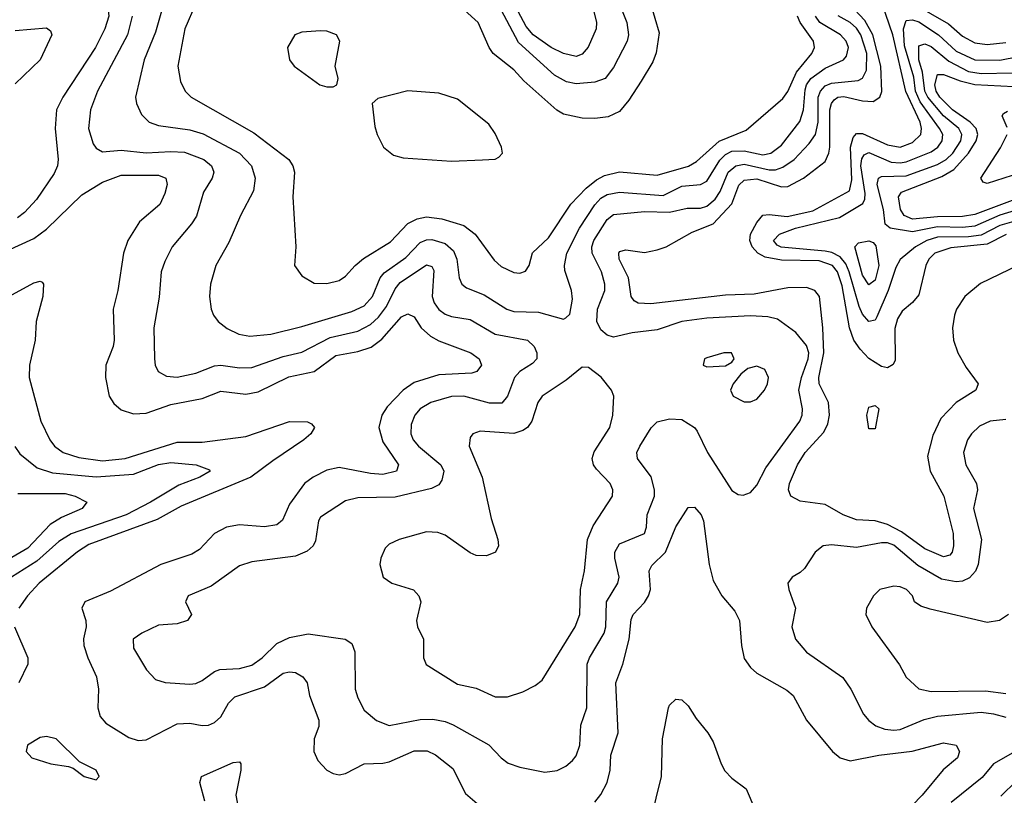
# Model space of a CAD drawing. Header units: inches. Extents: x 1308407 to 1441228, y 959628 to 1036311.
# Tile 522 of 656: x 1412884 to 1416045, y 974469 to 976959. Entities that reach past the tile are written whole.
import ezdxf

# ---------------------------------------------------------------- set-up
doc = ezdxf.new("R2010")
doc.units = ezdxf.units.IN
doc.header["$MEASUREMENT"] = 0
doc.layers.add('B4917', color=7, linetype='Continuous')

msp = doc.modelspace()

# ---------------------------------------------------------------- linework, layer by layer
at = {"layer": 'B4917', "color": 5}
for points, elevation in [([(1412856.3, 977230), (1412895.4, 977150), (1412930, 977123.9), (1413070, 977083.9), (1413119.6, 977059.6), (1413150, 977035.1), (1413166.2, 977010), (1413170.4, 976970), (1413157.2, 976930), (1413127.3, 976870), (1413022.5, 976710), (1413002.7, 976670), (1412997.9, 976610), (1413007.7, 976510), (1413005.5, 976490), (1412994.6, 976465.4), (1412938.3, 976381.7), (1412899.5, 976340.5), (1412876.8, 976323.2)], 2920), ([(1413363.4, 977070), (1413320.6, 976919.4), (1413284.1, 976830), (1413256.5, 976710), (1413259.1, 976690), (1413274.8, 976654.8), (1413300.3, 976630), (1413330, 976619.5), (1413430, 976605.7), (1413473, 976593), (1413590.3, 976530.3), (1413628.3, 976490), (1413640.7, 976450), (1413635, 976410), (1413592.6, 976330), (1413556.1, 976243.9), (1413513.8, 976170), (1413496.3, 976110), (1413493.2, 976070), (1413499.1, 976030), (1413506.7, 976010), (1413520.9, 975990), (1413550, 975967.3), (1413588, 975950), (1413622.8, 975942.8), (1413690, 975949.6), (1413790, 975973.7), (1413950, 976022.1), (1413990, 976040.9), (1414017.2, 976070), (1414041.8, 976130), (1414054.1, 976145.9), (1414124.1, 976195.9), (1414170, 976243.5), (1414190, 976252.2), (1414206.7, 976253.3), (1414250, 976240.9), (1414276.6, 976216.6), (1414288, 976190), (1414295.1, 976130), (1414303.8, 976110), (1414318.4, 976098.4), (1414375.5, 976075.5), (1414448.1, 976030), (1414470, 976021.9), (1414550, 976019.6), (1414630, 975997.7), (1414637.8, 976002.2), (1414650, 976014), (1414658.4, 976061.6), (1414655.1, 976090), (1414634.3, 976154.3), (1414632.7, 976170), (1414640.6, 976210), (1414680.8, 976290), (1414730, 976365), (1414750, 976385.8), (1414770, 976398.1), (1414810, 976405.4), (1414950, 976394.4), (1415010, 976424.4), (1415069.6, 976430.4), (1415090, 976441), (1415131.6, 976508.4), (1415150, 976526.5), (1415170, 976536.4), (1415210, 976537.6), (1415270, 976524.9), (1415295.4, 976530), (1415330, 976556.3), (1415388.2, 976631.8), (1415400.5, 976670), (1415405.9, 976734.1), (1415410.2, 976750), (1415423.2, 976770), (1415470, 976803.5), (1415528.4, 976830), (1415537.8, 976842.2), (1415544.3, 976870), (1415537.6, 976890), (1415519.3, 976910), (1415452.4, 976950), (1415439, 976970)], 2960), ([(1414707.2, 977070), (1414735.9, 976950), (1414734.6, 976930), (1414709.3, 976870.7), (1414690, 976847.9), (1414670, 976841.3), (1414630, 976849.9), (1414590, 976869.9), (1414532.2, 976910), (1414510, 976937.3), (1414450, 977050.7)], 2940), ([(1414793.2, 977050), (1414833.5, 976950), (1414838.4, 976910), (1414833.7, 976890), (1414790, 976805.3), (1414763.2, 976770), (1414730, 976758.1), (1414670, 976753.5), (1414639, 976759), (1414600.7, 976780.7), (1414485.8, 976885.8), (1414430.1, 976990.1)], 2960), ([(1413449.3, 977010.7), (1413414.2, 976930), (1413392.1, 976810), (1413401, 976761), (1413415.4, 976730), (1413434.7, 976710), (1413635.6, 976595.6), (1413747.8, 976510), (1413761.3, 976490), (1413766.7, 976470), (1413760.8, 976390), (1413770.3, 976230), (1413766.7, 976170), (1413790, 976137.1), (1413830, 976113.7), (1413870, 976111.6), (1413910, 976122), (1413930, 976135.6), (1413960.8, 976170), (1413987.9, 976192.1), (1414074.3, 976245.7), (1414130, 976305.1), (1414159.9, 976320.1), (1414190, 976325.6), (1414239.8, 976319.8), (1414310, 976298.3), (1414345.9, 976270), (1414407.4, 976187.4), (1414430, 976166.8), (1414470, 976147.1), (1414490, 976145.2), (1414508.1, 976151.9), (1414519.8, 976170), (1414529.9, 976210.1), (1414581.6, 976258.4), (1414653.7, 976366.3), (1414702.2, 976417.8), (1414735.3, 976444.7), (1414761.4, 976458.6), (1414809.9, 976470.1), (1414930, 976459.5), (1415031.2, 976488.9), (1415056.4, 976503.6), (1415130, 976569.5), (1415215.8, 976604.2), (1415333.6, 976706.4), (1415350, 976727.9), (1415377.4, 976790), (1415426.4, 976850), (1415435.1, 976870), (1415431.8, 976890), (1415389.4, 976950), (1415380.6, 976970)], 2980), ([(1414909.5, 977010.5), (1414936.5, 976916.5), (1414927.6, 976852.4), (1414916.6, 976823.4), (1414878.7, 976761.3), (1414839.7, 976700.3), (1414810, 976664.2), (1414773.3, 976646.7), (1414730, 976642.1), (1414690, 976643), (1414630, 976656.1), (1414608.7, 976668.8), (1414502.7, 976762.7), (1414470, 976797.5), (1414404.6, 976850), (1414391.6, 976870), (1414356.3, 976950), (1414312.3, 976990)], 2980), ([(1416090, 976170.8), (1415968.4, 976111.6), (1415917.5, 976070), (1415891, 976030), (1415884.4, 976010), (1415878.7, 975970), (1415881.7, 975930), (1415895.4, 975890), (1415922.5, 975842.5), (1415960.3, 975790), (1415953.4, 975770), (1415890, 975729.9), (1415841.5, 975678.5), (1415815.3, 975624.7), (1415797.8, 975557.8), (1415806.3, 975510), (1415850.7, 975430), (1415880.3, 975310), (1415882.1, 975270), (1415876.9, 975250), (1415870, 975240.2), (1415850, 975235.1), (1415790, 975260.8), (1415715.2, 975315.2), (1415670, 975338.8), (1415630, 975350.6), (1415570, 975353.7), (1415527.8, 975370), (1415470, 975403.2), (1415390, 975413.1), (1415359.1, 975430), (1415351.7, 975450), (1415355.5, 975470), (1415380.9, 975530), (1415405.7, 975570), (1415465.2, 975634.8), (1415478.2, 975661.8), (1415484, 975690), (1415480.1, 975730), (1415450.5, 975790), (1415449.7, 975810), (1415465.1, 975890), (1415462.6, 975970), (1415451.6, 976070), (1415436.1, 976090), (1415410, 976099.3), (1415350, 976098.1), (1415241.7, 976078.3), (1415150, 976074.5), (1414910, 976046.4), (1414870, 976048.8), (1414856.7, 976056.7), (1414846.5, 976070), (1414838, 976130), (1414808.8, 976190), (1414807.5, 976210), (1414810, 976214.7), (1414830, 976220.3), (1414890, 976211.9), (1414930, 976220.2), (1414959.8, 976230), (1415042.9, 976277.1), (1415110, 976303.5), (1415170, 976367.8), (1415192.5, 976427.5), (1415210, 976443.7), (1415250, 976447.8), (1415330, 976422.7), (1415350, 976423.7), (1415399.9, 976450), (1415470, 976503.7), (1415481.7, 976530), (1415484.3, 976550), (1415485, 976670), (1415489.6, 976690.4), (1415498.5, 976701.5), (1415510, 976710.3), (1415530, 976712.4), (1415590, 976698.6), (1415623.5, 976696.5), (1415645.6, 976710), (1415651.5, 976728.5), (1415648.1, 976810), (1415622.9, 976910), (1415596.7, 976956.7), (1415547, 977010)], 2920), ([(1416050.5, 976269.5), (1415990, 976238.5), (1415873.4, 976226.6), (1415822.1, 976210), (1415802.5, 976190), (1415793.2, 976170), (1415770, 976076.2), (1415750, 976051.1), (1415716.5, 976023.5), (1415701.4, 975998.6), (1415692.8, 975967.2), (1415694.1, 975865.9), (1415688.2, 975851.8), (1415670, 975841.5), (1415650, 975845.7), (1415610, 975871.8), (1415581.6, 975901.6), (1415562.2, 975930), (1415547.3, 975970), (1415524.1, 976104.1), (1415508.8, 976150), (1415493.6, 976170), (1415450, 976184.4), (1415330, 976186.9), (1415276.6, 976196.6), (1415253.2, 976210), (1415235.4, 976230), (1415228.3, 976250), (1415229.6, 976270), (1415250, 976308), (1415270, 976331.3), (1415290, 976333.5), (1415347.4, 976327.4), (1415430, 976345.1), (1415547.9, 976410), (1415555.3, 976444.7), (1415550.7, 976549.3), (1415559.1, 976580.9), (1415570, 976594.1), (1415590, 976593.1), (1415670, 976557.3), (1415710, 976549.8), (1415750, 976564.5), (1415776.3, 976590), (1415779, 976610), (1415774.4, 976630), (1415728.9, 976728.9), (1415687.1, 976910), (1415652.8, 977010)], 2880), ([(1415750, 977012.3), (1415865.2, 976945.2), (1415910, 976905.9), (1415950, 976884.7), (1415990, 976879.2), (1416050, 976885.2)], 2880), ([(1413244.9, 976970), (1413230.6, 976910), (1413133.8, 976730), (1413112, 976670), (1413105.6, 976610), (1413120.5, 976560.5), (1413130, 976546.3), (1413150, 976534.7), (1413210, 976540.1), (1413290, 976531.3), (1413370, 976536.3), (1413413.7, 976533.7), (1413475.8, 976510), (1413499.8, 976490), (1413507.4, 976470), (1413502.5, 976450), (1413474.8, 976405.2), (1413451.8, 976328.2), (1413436.3, 976303.7), (1413374.3, 976230), (1413350, 976183), (1413338.8, 976150), (1413332, 976068), (1413314.8, 975970), (1413316.9, 975870), (1413319.7, 975850), (1413328.9, 975830), (1413355.2, 975815.2), (1413390, 975811.5), (1413450, 975824.7), (1413510, 975847.8), (1413530, 975849.7), (1413590, 975841.4), (1413630, 975843), (1413730, 975877.7), (1413790, 975891.3), (1413881.4, 975938.5), (1413970, 975959.1), (1414010, 975980.8), (1414035.9, 976004.1), (1414061.7, 976038.3), (1414090, 976095.5), (1414105.1, 976114.9), (1414190, 976171.6), (1414207.1, 976167), (1414213.6, 976153.6), (1414207.8, 976070), (1414214.7, 976050), (1414230, 976028.4), (1414250, 976013.7), (1414270, 976006), (1414330, 975996.6), (1414410, 975949.2), (1414513.8, 975930), (1414536.1, 975910), (1414544.1, 975890), (1414544.1, 975875.9), (1414543.8, 975870), (1414530, 975855.7), (1414490, 975829.3), (1414472.2, 975810), (1414449.7, 975750.3), (1414432.1, 975727.9), (1414392, 975728), (1414310, 975750.3), (1414270.5, 975749.5), (1414204, 975730), (1414170.2, 975710), (1414152.6, 975690), (1414140.9, 975659.1), (1414139.8, 975630), (1414147.7, 975610), (1414164.5, 975590), (1414236, 975530), (1414245.6, 975510), (1414239.2, 975480.8), (1414230, 975466), (1414206.1, 975453.9), (1414090, 975426.3), (1413970, 975424), (1413930, 975414.1), (1413850, 975361.7), (1413843, 975350), (1413834.3, 975285.7), (1413826.4, 975270), (1413807.5, 975252.5), (1413770, 975236.5), (1413630, 975219), (1413590, 975205.8), (1413499.1, 975140.9), (1413425.3, 975110), (1413417, 975090), (1413435.5, 975050), (1413423, 975030), (1413390, 975019.3), (1413330, 975015), (1413276, 974990), (1413248.9, 974970), (1413250, 974942), (1413291.9, 974871.9), (1413320.5, 974840.5), (1413351.2, 974831.2), (1413430, 974826.4), (1413450, 974828.4), (1413470, 974837.3), (1413510, 974866.4), (1413526.9, 974873.1), (1413590, 974876.3), (1413630, 974887.3), (1413662.2, 974910), (1413710, 974956.5), (1413750, 974975.5), (1413810, 974988), (1413929.3, 974970.7), (1413950, 974956.3), (1413960.3, 974930), (1413961.6, 974810), (1413970, 974782), (1413990, 974742.4), (1414029.2, 974709.2), (1414070, 974693.8), (1414170, 974712.6), (1414210, 974713.3), (1414250, 974706.3), (1414275.9, 974695.9), (1414390, 974631.2), (1414430, 974589.1), (1414452.4, 974572.4), (1414490, 974559.7), (1414570, 974543.5), (1414610, 974549.2), (1414637.4, 974562.6), (1414659, 974581), (1414670, 974595.8), (1414681.9, 974630), (1414685.5, 974694.5), (1414704.2, 974750), (1414705.6, 974890), (1414713.1, 974910), (1414760.6, 974990), (1414765.5, 975010), (1414767.7, 975090), (1414804.3, 975150), (1414808.6, 975170), (1414794.8, 975230), (1414794.7, 975250), (1414810, 975276.1), (1414889.9, 975310.1), (1414896.3, 975330), (1414897.9, 975370), (1414921.9, 975430), (1414921.9, 975450), (1414911.3, 975491.3), (1414867.6, 975550), (1414864.7, 975570), (1414874.9, 975590), (1414911.6, 975648.4), (1414930, 975667.9), (1414970, 975677.3), (1415010, 975675.5), (1415050, 975650.2), (1415058.4, 975638.4), (1415091.6, 975570), (1415170, 975448.1), (1415190, 975434.9), (1415207, 975433), (1415230, 975441.7), (1415250, 975464.9), (1415279.4, 975520.6), (1415388.2, 975670), (1415396, 975690), (1415397.3, 975710), (1415385.7, 975770), (1415394.2, 975810), (1415414.9, 975870), (1415417, 975890), (1415410, 975913.1), (1415375.1, 975955.1), (1415317.2, 975997.2), (1415285.4, 976005.4), (1415230, 976008.3), (1415090, 976001.1), (1415010, 975989.9), (1414930, 975963), (1414850, 975953.8), (1414790, 975940.2), (1414770, 975945.9), (1414750, 975962.9), (1414737.1, 975990), (1414738.9, 976030), (1414762.3, 976090), (1414762.9, 976110), (1414751.6, 976150), (1414722.3, 976210), (1414721.3, 976230), (1414726.9, 976250), (1414770, 976318), (1414790, 976333.1), (1414890, 976342.9), (1414970, 976340.8), (1415026.4, 976353.6), (1415070, 976353.9), (1415090, 976360.2), (1415116.9, 976383.1), (1415133.1, 976406.9), (1415158.6, 976470), (1415182.5, 976490), (1415210, 976495), (1415290, 976477.4), (1415310, 976476.9), (1415334.1, 976485.9), (1415370, 976510.1), (1415418.5, 976561.5), (1415438.6, 976590), (1415447.4, 976630), (1415447.5, 976710), (1415454.4, 976730), (1415470, 976746.1), (1415490, 976755.7), (1415575.8, 976764.2), (1415590, 976771.4), (1415602.9, 976797.1), (1415603.2, 976850), (1415584, 976910), (1415570, 976931.9), (1415550, 976949.9), (1415511.2, 976971.2)], 2940), ([(1416090, 976315.7), (1416030, 976298.6), (1415970, 976267.2), (1415930, 976261.9), (1415830, 976260.4), (1415795.9, 976250), (1415760.1, 976230), (1415710, 976189.3), (1415696.3, 976163.6), (1415671.9, 976090), (1415635.4, 976004.6), (1415630, 975994.2), (1415610, 975990.6), (1415590, 976013.8), (1415578.4, 976038.4), (1415546.5, 976150), (1415535.7, 976175.7), (1415517.6, 976197.6), (1415491.4, 976211.4), (1415470, 976216.1), (1415328.7, 976228.7), (1415315.6, 976235.6), (1415303.9, 976250), (1415323.1, 976270), (1415374.4, 976290), (1415516.1, 976323.9), (1415590.8, 976369.2), (1415597.2, 976382.8), (1415598.5, 976401.5), (1415584.7, 976490), (1415587.4, 976512.6), (1415594.6, 976525.4), (1415610, 976532.6), (1415681.9, 976501.9), (1415710, 976499.1), (1415730, 976502.5), (1415810, 976534.6), (1415831.8, 976550), (1415845, 976570), (1415847, 976590), (1415837.1, 976610), (1415774.8, 976694.8), (1415759.5, 976730), (1415754.5, 976774.5), (1415724.5, 976875.5), (1415721, 976930), (1415730, 976955.8), (1415750, 976958.4), (1415770, 976952.3), (1415833.6, 976910), (1415890, 976857.4), (1415950, 976829.6), (1416030.8, 976829.2), (1416090, 976841.3)], 2860), ([(1412870, 976924), (1412970, 976932.3), (1412983.6, 976923.6), (1412987.9, 976910), (1412949.7, 976830), (1412870, 976753.5)], 2880), ([(1416090, 976349.6), (1416030, 976331.8), (1415950, 976296.3), (1415910, 976292.3), (1415830, 976294.2), (1415750, 976278.4), (1415678.7, 976290), (1415662.5, 976302.5), (1415656.7, 976350), (1415636.7, 976430), (1415640.5, 976450), (1415650, 976456), (1415730, 976458.2), (1415830, 976493.7), (1415858, 976510), (1415879.8, 976530), (1415904.7, 976570), (1415907.9, 976590), (1415898.9, 976610), (1415850, 976650), (1415798.8, 976710), (1415789.8, 976730), (1415782.4, 976790), (1415770.7, 976830), (1415770, 976874.5), (1415790, 976881.9), (1415810, 976873), (1415866.2, 976826.2), (1415930, 976792.1), (1415970, 976786), (1416070, 976788.2)], 2840), ([(1416070, 976378.3), (1415950, 976333.8), (1415910, 976327.6), (1415830, 976326.2), (1415750, 976318.2), (1415723.3, 976330), (1415711.5, 976350), (1415705.6, 976390), (1415714.7, 976405.3), (1415844.7, 976455.3), (1415882.3, 976477.7), (1415930.2, 976530), (1415953.9, 976570), (1415959.5, 976590), (1415954.1, 976610), (1415934.7, 976630), (1415878.2, 976670), (1415837.8, 976710), (1415825.5, 976730), (1415821.2, 976750), (1415830, 976782.7), (1415850, 976783.4), (1415902.7, 976762.7), (1415950, 976750.8), (1416075.5, 976744.5)], 2820), ([(1416053.4, 976613.4), (1416037.9, 976650), (1416042.1, 976657.9), (1416054.5, 976665.5)], 2780), ([(1416070, 976458.3), (1415990, 976433.3), (1415977.1, 976437.1), (1415969.3, 976450), (1416032.9, 976547.1), (1416054.1, 976590)], 2780), ([(1412843.5, 976216.5), (1412930, 976256.4), (1412970, 976286), (1413083.7, 976396.4), (1413150, 976437.6), (1413210, 976459.5), (1413330, 976459.5), (1413353.4, 976450), (1413357.6, 976430), (1413350, 976400.5), (1413334.1, 976365.9), (1413268.8, 976310), (1413231.4, 976250), (1413217.9, 976210), (1413199.5, 976090), (1413184.8, 976030), (1413187.7, 975930), (1413184.6, 975910), (1413160.9, 975850), (1413159.5, 975810), (1413171.8, 975750), (1413186.5, 975726.5), (1413210, 975706.6), (1413250, 975694), (1413290, 975695.5), (1413370, 975723.5), (1413470, 975742.6), (1413530, 975766.7), (1413610, 975757), (1413650, 975764.9), (1413747.9, 975812.1), (1413830, 975829.7), (1413899.4, 975880.6), (1413970, 975894.1), (1414012, 975908), (1414046.9, 975933.1), (1414110, 976005.3), (1414130, 976015.1), (1414150, 976004.7), (1414173.2, 975970), (1414202.7, 975942.7), (1414230, 975928.2), (1414332.6, 975890), (1414359.6, 975870), (1414366.9, 975850), (1414351.5, 975830), (1414335.3, 975824.7), (1414230, 975818.9), (1414150, 975794.7), (1414114.9, 975770), (1414063.9, 975716.1), (1414046.4, 975690), (1414036.7, 975650), (1414050, 975604.3), (1414100.6, 975530), (1414094, 975510), (1414050, 975499), (1414010, 975502.3), (1413910, 975521.6), (1413870, 975512.5), (1413826.3, 975490), (1413798.7, 975470), (1413750, 975404), (1413728.1, 975351.9), (1413710, 975337.3), (1413670, 975331.1), (1413590, 975337.1), (1413547.8, 975330), (1413510, 975309.9), (1413461.2, 975258.8), (1413437, 975243), (1413336.9, 975210), (1413175.5, 975124.5), (1413093.2, 975090), (1413084, 975070), (1413096.3, 975030), (1413097.5, 975010), (1413089, 974971), (1413090.1, 974950), (1413103.1, 974910), (1413131.3, 974850), (1413137, 974810), (1413135, 974750), (1413142.4, 974722.4), (1413160.7, 974700.6), (1413235.2, 974655.2), (1413265.1, 974645.1), (1413290, 974647.3), (1413390, 974698.8), (1413430, 974701.1), (1413470, 974693.7), (1413490, 974694.5), (1413510, 974702.6), (1413530, 974720.9), (1413555, 974765), (1413574.6, 974785.4), (1413670, 974817.5), (1413730, 974861), (1413750, 974865.8), (1413770, 974863.3), (1413793.7, 974850), (1413807.5, 974830), (1413815.1, 974790), (1413844.6, 974710), (1413844.2, 974690), (1413829.3, 974650), (1413828.2, 974610), (1413841.1, 974581.1), (1413870.4, 974550), (1413890, 974539.2), (1413910, 974535.2), (1413930, 974538.8), (1413989.9, 974570.1), (1414050, 974572.3), (1414070, 974576.9), (1414150, 974612.1), (1414192, 974612), (1414219.1, 974599.1), (1414275, 974555), (1414315.4, 974475.4), (1414367.8, 974430)], 2920), ([(1412790, 976038.3), (1412930, 976114.4), (1412950, 976119.7), (1412956.8, 976116.8), (1412961.3, 976110), (1412958.3, 976070), (1412937.5, 975990), (1412933.7, 975930), (1412915.4, 975850), (1412915.3, 975810), (1412952.4, 975670), (1412980.8, 975610), (1412996.6, 975590), (1413023.9, 975570), (1413073.9, 975553.9), (1413150, 975542.8), (1413222.6, 975550), (1413390, 975602.8), (1413470, 975603.3), (1413610, 975621.1), (1413750, 975669.6), (1413807.7, 975667.7), (1413821.2, 975661.2), (1413830.3, 975650), (1413819.2, 975630), (1413796.1, 975610), (1413696.6, 975543.4), (1413626.6, 975490), (1413403.1, 975396.9), (1413325.2, 975354.8), (1413105.8, 975274.2), (1413070, 975250.8), (1412946.8, 975150), (1412909.6, 975110), (1412881.3, 975070)], 2880), ([(1416050, 975675.8), (1415999.6, 975670), (1415965.4, 975654.6), (1415939.8, 975630), (1415926.9, 975610), (1415914.1, 975570), (1415921.5, 975530), (1415955.4, 975470), (1415958.5, 975450), (1415946.1, 975390), (1415971.1, 975290), (1415960.6, 975210), (1415951.8, 975188.2), (1415932.5, 975167.5), (1415910, 975156.9), (1415890, 975154.6), (1415843.4, 975163.4), (1415767.4, 975207.4), (1415690, 975272.1), (1415670, 975279.2), (1415650, 975279.9), (1415570, 975264.5), (1415490, 975272.8), (1415463, 975270), (1415437.3, 975250), (1415402.9, 975197.1), (1415390, 975184), (1415364, 975170), (1415350.4, 975150), (1415352.9, 975130), (1415374.4, 975070), (1415362.9, 975010), (1415374.2, 974970), (1415410, 974929.2), (1415526.9, 974846.9), (1415552, 974810), (1415592.3, 974730), (1415609.6, 974709.6), (1415632.5, 974692.5), (1415661.4, 974681.4), (1415690, 974678.3), (1415710, 974680.9), (1415787.1, 974712.9), (1415830, 974723.6), (1415970, 974735.7), (1416010, 974730.9), (1416050, 974719.6)], 2940), ([(1412868.5, 975588.5), (1412885.3, 975565.3), (1412940.5, 975520.5), (1412990, 975504.6), (1413130, 975491.6), (1413250, 975500.1), (1413330, 975531.5), (1413370, 975538), (1413450.8, 975530), (1413494.1, 975514.1), (1413496, 975510), (1413462.3, 975490), (1413395.4, 975464.6), (1413304.6, 975410), (1413226.1, 975370), (1413050, 975309.1), (1413010, 975283.5), (1412939.6, 975220.4), (1412858.3, 975170)], 2860), ([(1412878.3, 975438.3), (1413030, 975437.7), (1413062.3, 975430), (1413099.5, 975410), (1413085.3, 975390), (1413018.9, 975361.1), (1412981.8, 975338.2), (1412910, 975262.8), (1412819.4, 975210)], 2840), ([(1414730, 974447.6), (1414750, 974472.3), (1414769.9, 974510), (1414779.4, 974550), (1414782, 974598), (1414805.5, 974670), (1414797.5, 974830), (1414820.1, 974890), (1414841.1, 974970), (1414846.9, 975033.1), (1414853.6, 975050), (1414890, 975087.9), (1414902.7, 975110), (1414909.1, 975130), (1414904.8, 975190), (1414913.1, 975206.9), (1414957, 975250), (1414990, 975331.4), (1415030, 975393.4), (1415050, 975393.7), (1415072.2, 975370), (1415078.9, 975350), (1415097.1, 975210), (1415110, 975158.7), (1415137.6, 975110), (1415180.1, 975060.1), (1415194.6, 975030), (1415201.1, 974950), (1415210, 974908.8), (1415230, 974879.6), (1415250, 974861.5), (1415346.5, 974806.5), (1415367.1, 974790), (1415410.2, 974710), (1415492.8, 974610), (1415517.4, 974590), (1415550, 974579.8), (1415641.5, 974598.5), (1415749.2, 974610.8), (1415850, 974637.7), (1415890, 974630.3), (1415901.1, 974610), (1415894.3, 974590), (1415848.9, 974551.1), (1415780.8, 974470), (1415685, 974370)], 2920), ([(1416058.6, 975050), (1416029.3, 975030.7), (1415990, 975024.3), (1415806.8, 975066.8), (1415776.6, 975076.6), (1415756.2, 975090), (1415749.6, 975110), (1415731.2, 975130), (1415710, 975138.8), (1415690, 975140.9), (1415644.9, 975130), (1415624.4, 975110), (1415602, 975070), (1415600.5, 975050), (1415619.5, 975010), (1415708.1, 974888.1), (1415730, 974848.9), (1415770, 974811.1), (1415810, 974802.9), (1415984.7, 974804.7), (1416050, 974795.8)], 2960), ([(1412868, 975010), (1412910.2, 974910), (1412910.2, 974890), (1412881.3, 974830)], 2880), ([(1414909.9, 974390), (1414944.2, 974530), (1414947.9, 974650), (1414966.5, 974750), (1414970, 974759), (1414990, 974778.2), (1415010, 974776.2), (1415030, 974756.1), (1415055.5, 974715.5), (1415093.6, 974670), (1415110, 974641.3), (1415135.7, 974570), (1415148.1, 974548.1), (1415170, 974524.6), (1415216.5, 974490), (1415244.5, 974424.5)], 2880), ([(1416079.4, 974610), (1416010, 974570.5), (1415973.2, 974526.8), (1415874, 974446)], 2940), ([(1413478.5, 974450), (1413462.9, 974510), (1413467.5, 974530), (1413570, 974574.6), (1413590, 974576.9), (1413594.1, 974570), (1413594.5, 974550), (1413578.4, 974470), (1413586.1, 974430)], 2880), ([(1416083.8, 974516.2), (1416033.2, 974466.8)], 2960)]:
    msp.add_lwpolyline(points, dxfattribs=dict(at, elevation=elevation))
for points, elevation in [([(1413850, 976923.2), (1413790, 976918.9), (1413767, 976910), (1413744.4, 976870), (1413750.4, 976830), (1413764.9, 976810), (1413848.2, 976750), (1413870, 976743.1), (1413890, 976743.7), (1413902.7, 976750), (1413907, 976770), (1413897.4, 976810), (1413911.7, 976890), (1413901.1, 976910), (1413870, 976921.9)], 3020), ([(1414130, 976730.6), (1414033.8, 976706.2), (1414015.5, 976690), (1414024.2, 976615.8), (1414031.6, 976590), (1414051.7, 976550), (1414084, 976524), (1414115.2, 976515.2), (1414270, 976504.8), (1414370, 976509.4), (1414410, 976511.7), (1414422.7, 976517.3), (1414433.8, 976530), (1414430.7, 976550), (1414410, 976594), (1414390, 976623.8), (1414290, 976704), (1414230, 976723.2)], 3020), ([(1415610, 976108.1), (1415590, 976138.7), (1415564.5, 976230), (1415577.2, 976242.8), (1415610, 976249.2), (1415623.4, 976243.4), (1415632.7, 976232.7), (1415641.8, 976170), (1415630, 976123.2)], 2840), ([(1415144.7, 975890), (1415090, 975873.6), (1415082.8, 975870), (1415078, 975850), (1415090, 975844.9), (1415150, 975847.7), (1415170, 975859.3), (1415178, 975870), (1415169.5, 975889.5)], 2960), ([(1414690, 975843.9), (1414638.3, 975801.7), (1414561.6, 975750), (1414547, 975730), (1414527.7, 975670), (1414514, 975650), (1414499.7, 975640.3), (1414470, 975630.9), (1414361.9, 975638.1), (1414338.4, 975630), (1414330, 975618), (1414327.5, 975590), (1414368.8, 975490), (1414397.7, 975357.7), (1414419.3, 975290), (1414420.7, 975270), (1414411.7, 975250), (1414382.2, 975237.8), (1414350, 975238.5), (1414330, 975247.8), (1414250, 975304.6), (1414227, 975313), (1414190, 975315.1), (1414102.8, 975290), (1414070, 975275.1), (1414057.7, 975262.3), (1414043.1, 975230), (1414040.4, 975210), (1414050.6, 975170), (1414078.8, 975150), (1414148.3, 975128.3), (1414166, 975110), (1414171.4, 975090), (1414157.5, 975030), (1414161.2, 975010), (1414180.9, 974970), (1414180.3, 974910), (1414189.3, 974889.3), (1414290, 974825.5), (1414350, 974812.7), (1414410, 974785.3), (1414450, 974785.1), (1414499, 974801), (1414538.7, 974821.3), (1414561, 974839), (1414667.6, 975010), (1414682.2, 975050), (1414684.1, 975130), (1414697.7, 975190), (1414706.8, 975290), (1414725.4, 975334.6), (1414786.6, 975430), (1414787.8, 975450), (1414779.8, 975470), (1414736, 975516), (1414726.4, 975530), (1414722, 975550), (1414728.4, 975571.6), (1414778.5, 975650), (1414788.6, 975690), (1414791.7, 975750), (1414783.4, 975770), (1414751, 975811), (1414710, 975842.5)], 2960), ([(1415250, 975846.6), (1415221.2, 975838.8), (1415198.5, 975821.5), (1415174.9, 975790), (1415166, 975770), (1415174, 975750), (1415210, 975732.4), (1415230, 975732.7), (1415250, 975740.5), (1415275.1, 975770), (1415284.7, 975790), (1415287.8, 975810), (1415275.9, 975835.9)], 2960), ([(1415610, 975645.7), (1415603.2, 975690), (1415610, 975715.3), (1415630, 975720.4), (1415641.6, 975710), (1415630, 975646)], 2880), ([(1412970, 974658.3), (1412950, 974654.9), (1412908.9, 974630), (1412905.3, 974610), (1412923.7, 974590), (1412984, 974570), (1413041.5, 974561.5), (1413056, 974556), (1413090.8, 974530), (1413130, 974519.1), (1413139.5, 974530), (1413129.4, 974550), (1413076.6, 974576.6), (1413001.3, 974650)], 2920)]:
    msp.add_lwpolyline(points, close=True, dxfattribs=dict(at, elevation=elevation))

doc.saveas('drawing.dxf')
